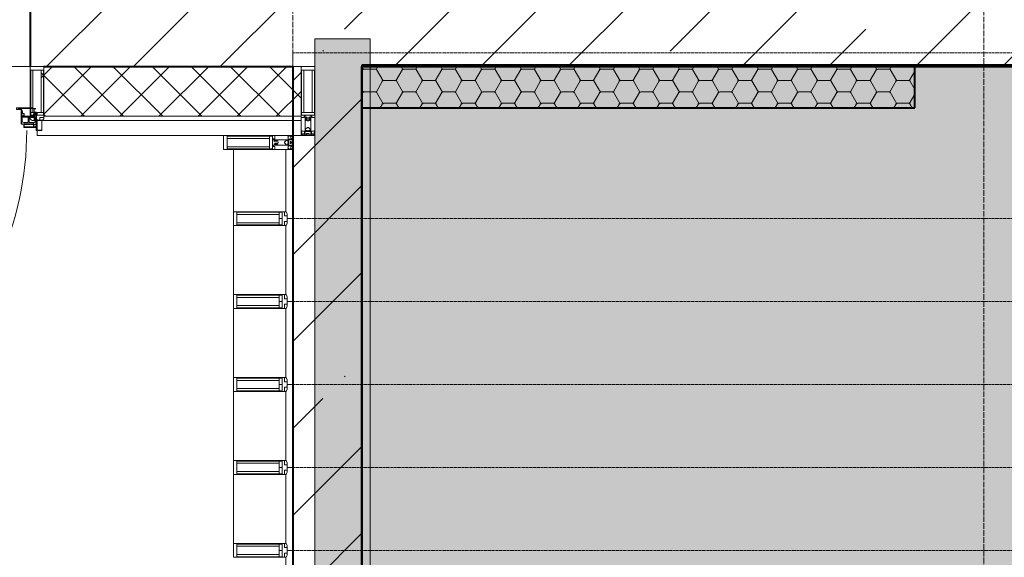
# Model space of a CAD drawing. Header units: millimetres. Extents: x -135639 to 224623, y -383017 to -59102.
# Tile 451 of 494: x 91625 to 95187, y -117496 to -115552. Entities that reach past the tile are written whole.
import ezdxf

# ---------------------------------------------------------------- set-up
doc = ezdxf.new("R2010")
doc.units = ezdxf.units.MM
for name, pattern in [('Линия сетки', [25, 20, -2.5, 0, -2.5]), ('Сверху', [3.96875, 2.38125, -1.5875]), ('Сверху_2_', [4.5, 3, -1.5])]:
    doc.linetypes.add(name, pattern=pattern)
for name, color, linetype, lineweight in [('A-000-M_MASS', 7, 'Continuous', 18), ('A-200-M_WALL', 7, 'Continuous', 18), ('A-200-M_WALL_EXT', 7, 'Continuous', 18), ('A-200-M_WALL_INT', 7, 'Continuous', 18), ('A-200-M_WALL_PAT', 7, 'Continuous', 40), ('A-214-M_CURT_WALL', 7, 'Continuous', 18), ('A-215-M_CURT_PANEL', 7, 'Continuous', 18), ('A-242-MB_STAIR', 7, 'Сверху_2_', 18), ('A-325-M_DOOR', 7, 'Continuous', 18), ('A-325-M_DOOR_OPENING', 7, 'Continuous', 18), ('Z-030-M_GRID', 7, 'Continuous', 9), ('Z-060-M_DETAIL', 7, 'Continuous', 18)]:
    doc.layers.add(name, color=color, linetype=linetype, lineweight=lineweight)
pattern_1 = [(45, (0, 0), (-314.309, 314.309), []), (45, (314.3, 0), (-314.309, 314.309), [555.625, -111.125, 3.353, -107.772])]

# ---------------------------------------------------------------- blocks, each defined once
blk = doc.blocks.new('135_SLK_GD_AR_rvt-1-B1_-7_650_')
at = {"layer": 'A-200-M_WALL_PAT', "lineweight": 9, "true_color": 0xaaaaaa}
h = blk.add_hatch(dxfattribs=at)
h.set_pattern_fill('FP_12', color=253, style=0, pattern_type=2)
h.set_pattern_definition([(0, (0, 0), (71.437, 41.244), [47.625, -95.25]), (120, (0, 0), (-71.437352, 41.245123), [47.625, -95.25]), (60, (0, 0), (0.000648, 82.489123), [0, -95.25, 47.625, 0])])
h.paths.add_polyline_path([(101000, 76950), (103000, 76950), (103000, 77100), (101000, 77100), (101000, 76994.1)])
at = {"layer": 'A-200-M_WALL_INT', "color": 253, "lineweight": 40, "true_color": 0xaaaaaa}
for p, q in [((103000, 77100), (101000, 77100)), ((101000, 77100), (101000, 76950)), ((103000, 76950), (103000, 77100)), ((101000, 76950), (103000, 76950))]:
    blk.add_line(p, q, dxfattribs=at)
at = {"layer": 'A-242-MB_STAIR', "color": 253, "linetype": 'Сверху', "true_color": 0xaaaaaa}
for p, q in [((100750, 77150), (123800, 77150)), ((100750, 73550), (100750, 77150)), ((100750, 76550), (123500, 76550)), ((100750, 76550), (123500, 76550)), ((100750, 76250), (123200, 76250)), ((100750, 76250), (123200, 76250)), ((100750, 75950), (122900, 75950)), ((100750, 75950), (122900, 75950)), ((100750, 75650), (122600, 75650)), ((100750, 75650), (122600, 75650)), ((100750, 75350), (122300, 75350)), ((100750, 75350), (122300, 75350))]:
    blk.add_line(p, q, dxfattribs=at)
blk = doc.blocks.new('231_ADSK_Дверь_Проем - ADSK_Дверь_Проем-1761792-B1_-7_650_')
at = {"layer": 'A-325-M_DOOR_OPENING', "color": 253, "true_color": 0xaaaaaa}
for p, q in [((-600, 150), (600, 150)), ((-600, -150), (600, -150))]:
    blk.add_line(p, q, dxfattribs=at)
blk = doc.blocks.new('Засыпка керамзитовым гравием - Засыпка керамзитовым гравием-4842929-B1_-7_650_')
at = {"layer": 'A-000-M_MASS', "lineweight": 9, "true_color": 0xaaaaaa}
h = blk.add_hatch(dxfattribs=at)
h.set_pattern_fill('FP_211', color=253, style=0, pattern_type=2)
h.set_pattern_definition([(0, (-14349.74, -59900.205), (200, 50), [3.353, -146.647, 3.353, -11.647, -800]), (0, (-14349.74, -59900.205), (200, 50), [-165, 3.353, -296.647, 3.353, -146.647, -350]), (0, (-14349.74, -59900.205), (200, 50), [-615, 3.353, -96.647, 3.353, -246.647]), (120, (-14273.54, -59875.205), (-143.30127, 148.20508), [3.353, -146.647, 3.353, -11.647, -800]), (120, (-14273.54, -59875.205), (-143.30127, 148.20508), [-165, 3.353, -296.647, 3.353, -146.647, -350]), (120, (-14273.54, -59875.205), (-143.30127, 148.20508), [-615, 3.353, -96.647, 3.353, -246.647]), (240, (-14249.74, -59773.205), (-56.69873, -198.20508), [3.353, -146.647, 3.353, -11.647, -800]), (240, (-14249.74, -59773.205), (-56.69873, -198.20508), [-165, 3.353, -296.647, 3.353, -146.647, -350]), (240, (-14249.74, -59773.205), (-56.69873, -198.20508), [-615, 3.353, -96.647, 3.353, -246.647])])
h.paths.add_polyline_path([(92535.3, 8459.7), (92535.3, 17204.1), (86650.3, 17204.1), (86650.3, 8799.8), (88850.3, 8799.8), (88850.3, 8459.7), (90877.9, 8459.7)])
at = {"layer": 'A-000-M_MASS', "color": 253, "lineweight": 40, "true_color": 0xaaaaaa}
for p, q in [((92535.3, 17204.1), (86650.3, 17204.1)), ((86650.3, 17204.1), (86650.3, 8799.8))]:
    blk.add_line(p, q, dxfattribs=at)
blk = doc.blocks.new('135_SLK_K1-2-3_KR_rvt-1-B1_-7_650_')
at = {"layer": 'A-200-M_WALL_PAT', "lineweight": 9, "true_color": 0xaaaaaa}
h = blk.add_hatch(dxfattribs=at)
h.set_pattern_fill('FP_20', color=253, style=0, pattern_type=2)
h.set_pattern_definition(pattern_1)
h.paths.add_polyline_path([(124057.9, 77100), (124850, 77100), (124850, 77400), (99800, 77400), (99800, 77100), (123587.1, 77100)])
h.paths.add_polyline_path([(98550, 77100), (98600, 77100), (98600, 77400), (97050, 77400), (97050, 77100), (97695.5, 77100)])
h = blk.add_hatch(dxfattribs=at)
h.set_pattern_fill('FP_20', color=253, style=0, pattern_type=2)
h.set_pattern_definition(pattern_1)
h.paths.add_polyline_path([(101000, 68700), (101000, 77100), (100750, 77100), (100750, 68700)])
at = {"layer": 'A-200-M_WALL_EXT', "color": 253, "lineweight": 40, "true_color": 0xaaaaaa}
for p, q in [((99800, 77400), (99800, 77100)), ((99850, 77100), (100750, 77100)), ((100750, 77100), (100750, 68700)), ((101000, 77100), (106885, 77100)), ((101000, 68700), (101000, 77100))]:
    blk.add_line(p, q, dxfattribs=at)
at = {"layer": 'A-000-M_MASS', "color": 253, "lineweight": 18, "true_color": 0xaaaaaa}
blk.add_blockref('Засыпка керамзитовым гравием - Засыпка керамзитовым гравием-4842929-B1_-7_650_', (14349.7, 59900.2), dxfattribs=at)
at = {"layer": 'A-325-M_DOOR', "color": 253, "lineweight": 18, "true_color": 0xaaaaaa, "rotation": 180}
blk.add_blockref('231_ADSK_Дверь_Проем - ADSK_Дверь_Проем-1761792-B1_-7_650_', (99200, 77250), dxfattribs=at)
blk = doc.blocks.new('A_PAN_DOR_Структурные - EXT_1_Single_Витраж_без СКУД 8_8-6565056-B1_-7_650_')
at = {"layer": 'Z-060-M_DETAIL', "lineweight": 5, "true_color": 0xfcfcfc}
h = blk.add_hatch(color=7, dxfattribs=at)
h.paths.add_polyline_path([(658.1, 1056.1), (658.8, 1064.2), (656.8, 1071.4), (657.1, 1075.3), (655.7, 1075.5), (655.3, 1071.6), (657.4, 1064.3), (656.9, 1058.4)])
h.paths.add_polyline_path([(665.9, 1074.5), (662.7, 1073.7), (664.4, 1069.9), (663.6, 1061), (658.1, 1056.1), (655.6, 1058.5), (652.2, 1050.2), (631, 1052.1), (632, 1063.8), (635.1, 1063.5), (635.6, 1068.3), (642.9, 1074.4), (642.2, 1075.7), (638.1, 1072.3), (636.4, 1074.3), (633, 1074.6), (633.3, 1077.5), (649.1, 1076.1), (657.1, 1075.3), (662.8, 1074.8)])
h.paths.add_polyline_path([(703.6, 1124.3), (694.6, 1125.1), (694.4, 1122.1), (645.4, 1126.6), (644.3, 1129.7), (643.6, 1121.7), (641.4, 1119.9), (635, 1120.5), (628.6, 1050.8), (663.5, 1047.6), (665.9, 1074.5), (691.8, 1072.2), (692, 1074.2), (699, 1073.5), (699.1, 1075.3), (692.2, 1076), (696.5, 1123.2), (703.4, 1122.5)])
h.paths.add_polyline_path([(702, 1139.5), (705.3, 1137.9), (703.6, 1124.3), (707, 1139.1)])
h.paths.add_polyline_path([(698.1, 1041.5), (699, 1073.5), (696.7, 1042.9), (692.6, 1042)])
h.paths.add_polyline_path([(707, 1139.1), (703.4, 1122.5), (699.1, 1075.3), (698.1, 1041.5)])
h.paths.add_polyline_path([(647.7, 1124.6), (668, 1122.7), (669.8, 1120.6), (666, 1078.3), (663.8, 1076.5), (635.4, 1079.1), (633.6, 1081.3), (636.8, 1116.5), (639, 1118.4), (645.1, 1117.8), (645.5, 1122.8)])
h.paths.add_polyline_path([(685.4, 1120.8), (688.3, 1120.5), (690.4, 1116), (693.5, 1112.2), (690.8, 1082.4), (687, 1079.2), (684.2, 1075.2), (681.3, 1075.5), (677.7, 1080.6), (671.3, 1081.2), (668.4, 1084.8), (671, 1113.9), (674.6, 1116.9), (681, 1116.3), (684, 1118.9)])
h.paths.add_polyline_path([(644.4, 1073.2), (644.2, 1071.7), (652.3, 1071), (648.8, 1072.8)])
h = blk.add_hatch(color=7, dxfattribs=at)
h.paths.add_polyline_path([(601.3, 0), (600.5, -13.7), (596.9, -14.7), (601.9, -15.2)])
h.paths.add_polyline_path([(564.4, 56.5), (564.8, 60.4), (568.1, 67.2), (568.8, 75.3), (567.2, 73.3), (566.7, 67.4), (563.3, 60.5), (563, 56.7)])
h.paths.add_polyline_path([(570.8, 54.2), (572.6, 52), (568.7, 9.8), (566.6, 7.9), (546.2, 9.8), (544.4, 12), (544.9, 16.9), (538.8, 17.5), (537, 19.7), (540.2, 54.9), (542.4, 56.7), (563, 54.9)])
h.paths.add_polyline_path([(573.2, 55.7), (564.4, 56.5), (563, 55.8), (556.4, 57.3), (540.6, 58.7), (540.8, 61.6), (544.2, 61.3), (546.3, 63), (549.7, 58.9), (550.6, 60), (544.5, 67.4), (544.9, 72.2), (541.8, 72.5), (542.9, 84.1), (564.1, 82.2), (563.9, 80.2), (566, 73.4), (570.1, 75.2), (573.4, 69.5), (572.6, 60.6), (570.2, 57.2)])
h.paths.add_polyline_path([(540.8, 85.8), (534.5, 16.1), (540.9, 15.5), (542.7, 13.3), (542, 5.4), (543.6, 8.2), (592.6, 3.8), (592.3, 0.8), (601.3, 0), (601.4, 1.8), (594.5, 2.4), (598.8, 49.6), (605.7, 49), (605.9, 50.8), (598.9, 51.4), (599.1, 53.4), (573.2, 55.7), (575.7, 82.6), (563, 83.8)])
h.paths.add_polyline_path([(605.3, 82.9), (609.2, 81.3), (605.9, 50.8), (610.8, 82.4)])
h.paths.add_polyline_path([(610.8, 82.4), (605.7, 49), (601.4, 1.8), (601.9, -15.2)])
h.paths.add_polyline_path([(552.4, 62.4), (552.2, 60.9), (556.7, 60.5), (560.4, 61.7)])
h.paths.add_polyline_path([(588.1, 52.1), (591, 51.8), (593.1, 47.3), (596.2, 43.5), (593.5, 13.7), (589.8, 10.5), (586.9, 6.5), (584, 6.8), (580.5, 11.9), (574.1, 12.5), (571.1, 16.1), (573.8, 45.2), (577.3, 48.2), (583.7, 47.6), (586.8, 50.2)])
at = {"layer": 'A-325-M_DOOR', "color": 253, "lineweight": 5, "true_color": 0xaaaaaa}
for p, q in [((-642, -18), (-624.5, -18)), ((-642, -55.5), (-642, -18)), ((-642, -19.5), (-624.5, -19.5)), ((-624.5, -19.5), (-623, -21)), ((-623, -21), (-623, -56.5)), ((-621.5, -21), (-621.5, -30)), ((-621.5, -30), (-621.5, -47.4)), ((-621.5, -30), (-577, -30)), ((-619.2, -34.3), (-621.5, -34.3)), ((-619.2, -31.9), (-619.2, -34.3)), ((-613.8, -31.9), (-619.2, -31.9)), ((-613.8, -40.5), (-613.8, -31.9)), ((-578.4, -32), (-612, -32)), ((-612, -32), (-612, -40.8)), ((-578.4, -40.8), (-578.4, -32)), ((-577, -30), (-577, -41)), ((621.5, -30), (577, -30)), ((577, -30), (577, -41)), ((578.4, -40.8), (578.4, -32)), ((578.4, -32), (612, -32)), ((612, -32), (612, -40.8)), ((613.8, -31.9), (619.2, -31.9)), ((613.8, -40.5), (613.8, -31.9)), ((619.2, -31.9), (619.2, -34.3)), ((619.2, -34.3), (621.5, -34.3)), ((621.5, -21), (621.5, -30)), ((621.5, -30), (621.5, -47.4)), ((624.5, -19.5), (623, -21)), ((623, -21), (623, -56.5)), ((642, -18), (624.5, -18)), ((642, -19.5), (624.5, -19.5)), ((642, -55.5), (642, -18)), ((-642, -56.5), (-620.5, -56.5)), ((-623.8, -57.8), (-627, -56.5)), ((-623.8, -57.8), (-622.5, -61)), ((-623, -47.4), (-620.5, -47.4)), ((-622.5, -76.5), (-622.5, -61)), ((-620.5, -40.5), (-620.5, -56.5)), ((-620.5, -40.5), (-613.8, -40.5)), ((-620.5, -56.5), (-620.5, -66.7)), ((-606.6, -66.7), (-620.5, -66.7)), ((-618.7, -49.5), (-614, -47)), ((-618.7, -66.7), (-618.7, -49.5)), ((-618.6, -69.4), (-616.8, -67.5)), ((-618.6, -70.9), (-618.6, -69.4)), ((-616.7, -71.8), (-618.6, -70.9)), ((-616.8, -67.5), (-606.6, -67.5)), ((-614, -47), (-610.5, -42.5)), ((-614, -47), (-596.6, -47)), ((-611.1, -68.1), (-613.6, -70.6)), ((-613.6, -70.6), (-613.6, -73.8)), ((-612, -40.8), (-578.4, -40.8)), ((-610.1, -70), (-611.7, -71.6)), ((-606.6, -68.1), (-611.1, -68.1)), ((-610.5, -42.5), (-579.7, -42.5)), ((-610.1, -70), (-580.2, -70)), ((-606.6, -66.7), (-596.6, -66.7)), ((-606.6, -68.1), (-606.6, -66.7)), ((-579.1, -68.1), (-606.6, -68.1)), ((-596.6, -66.7), (-596.6, -47)), ((-593, -47), (-576.7, -47)), ((-593, -66.6), (-593, -47)), ((-571.6, -66.6), (-593, -66.6)), ((-580.2, -70), (-578.5, -71.6)), ((-579.7, -42.5), (-576.7, -47)), ((-579.1, -66.6), (-579.1, -68.1)), ((-573.5, -67.5), (-579.1, -67.5)), ((-579.1, -68.1), (-576.6, -70.6)), ((-577, -41), (-567, -41)), ((-576.7, -47), (-571.6, -49.4)), ((-576.6, -70.6), (-576.6, -73.8)), ((-573.6, -71.8), (-571.6, -70.9)), ((-571.6, -69.4), (-573.5, -67.5)), ((-571.6, -49.4), (-571.6, -66.6)), ((-571.6, -70.9), (-571.6, -69.4)), ((-569.7, -42.5), (-567, -42.5)), ((-569.7, -90.2), (-569.7, -42.5)), ((-567, -41), (-567, -95)), ((577, -41), (567, -41)), ((567, -41), (567, -95)), ((569.7, -42.5), (567, -42.5)), ((569.7, -90.2), (569.7, -42.5)), ((576.7, -47), (571.6, -49.4)), ((571.6, -49.4), (571.6, -66.6)), ((571.6, -66.6), (593, -66.6)), ((571.6, -69.4), (573.5, -67.5)), ((571.6, -70.9), (571.6, -69.4)), ((573.6, -71.8), (571.6, -70.9)), ((573.5, -67.5), (579.1, -67.5)), ((579.1, -68.1), (576.6, -70.6)), ((576.6, -70.6), (576.6, -73.8)), ((579.7, -42.5), (576.7, -47)), ((593, -47), (576.7, -47)), ((612, -40.8), (578.4, -40.8)), ((580.2, -70), (578.5, -71.6)), ((579.1, -66.6), (579.1, -68.1)), ((579.1, -68.1), (606.6, -68.1)), ((610.5, -42.5), (579.7, -42.5)), ((610.1, -70), (580.2, -70)), ((593, -66.6), (593, -47)), ((614, -47), (596.6, -47)), ((596.6, -66.7), (596.6, -47)), ((606.6, -66.7), (596.6, -66.7)), ((606.6, -66.7), (620.5, -66.7)), ((606.6, -68.1), (606.6, -66.7)), ((616.8, -67.5), (606.6, -67.5)), ((606.6, -68.1), (611.1, -68.1)), ((610.1, -70), (611.7, -71.6)), ((614, -47), (610.5, -42.5)), ((611.1, -68.1), (613.6, -70.6)), ((613.6, -70.6), (613.6, -73.8)), ((620.5, -40.5), (613.8, -40.5)), ((618.7, -49.5), (614, -47)), ((616.7, -71.8), (618.6, -70.9)), ((618.6, -69.4), (616.8, -67.5)), ((618.6, -70.9), (618.6, -69.4)), ((618.7, -66.7), (618.7, -49.5)), ((620.5, -40.5), (620.5, -56.5)), ((623, -47.4), (620.5, -47.4)), ((620.5, -56.5), (620.5, -66.7)), ((642, -56.5), (620.5, -56.5)), ((623.8, -57.8), (622.5, -61)), ((622.5, -76.5), (622.5, -61)), ((623.8, -57.8), (627, -56.5)), ((-613.6, -76.5), (-622.5, -76.5)), ((-621.5, -85.5), (-621.5, -76.5)), ((-616, -79.3), (-619, -79.3)), ((-619, -85.5), (-619, -79.3)), ((-619, -95.5), (-619, -98)), ((-619, -98), (-616, -98)), ((-615.5, -73.8), (-616.7, -71.8)), ((-616, -85.5), (-616, -79.3)), ((-616, -95.5), (-616, -98)), ((-613.6, -73.8), (-615.5, -73.8)), ((-614, -79.2), (-611.7, -79.2)), ((-614, -98), (-614, -79.2)), ((-568.5, -98), (-614, -98)), ((-613.6, -73.8), (-613.6, -76.5)), ((-611.7, -79.2), (-611.7, -71.6)), ((-551, -100), (-610.1, -100)), ((-578.5, -71.6), (-578.5, -79.5)), ((-572.2, -79.5), (-578.5, -79.5)), ((-576.6, -73.8), (-574.7, -73.8)), ((-574.7, -73.8), (-573.6, -71.8)), ((-572.2, -79.5), (-572.2, -86)), ((-572.2, -86), (-571.4, -86.8)), ((-571.4, -86.8), (-571.4, -90.7)), ((-571.4, -90.7), (-570.2, -91.9)), ((-570.2, -91.9), (-568.5, -91.9)), ((-569.7, -90.2), (-567, -90.2)), ((-568.5, -91.9), (-568.5, -98)), ((-567, -95), (-567, -98)), ((-567, -95), (-551, -95)), ((-567, -98), (-557, -98)), ((-557, -98), (-557, -95)), ((-551, -95), (-551, -100)), ((567, -95), (551, -95)), ((551, -95), (551, -100)), ((551, -100), (610.1, -100)), ((557, -98), (557, -95)), ((567, -98), (557, -98)), ((569.7, -90.2), (567, -90.2)), ((567, -95), (567, -98)), ((568.5, -91.9), (568.5, -98)), ((570.2, -91.9), (568.5, -91.9)), ((568.5, -98), (614, -98)), ((571.4, -90.7), (570.2, -91.9)), ((572.2, -86), (571.4, -86.8)), ((571.4, -86.8), (571.4, -90.7)), ((572.2, -79.5), (572.2, -86)), ((572.2, -79.5), (578.5, -79.5)), ((574.7, -73.8), (573.6, -71.8)), ((576.6, -73.8), (574.7, -73.8)), ((578.5, -71.6), (578.5, -79.5)), ((611.7, -79.2), (611.7, -71.6)), ((614, -79.2), (611.7, -79.2)), ((613.6, -73.8), (613.6, -76.5)), ((613.6, -73.8), (615.5, -73.8)), ((613.6, -76.5), (622.5, -76.5)), ((614, -98), (614, -79.2)), ((615.5, -73.8), (616.7, -71.8)), ((616, -79.3), (619, -79.3)), ((616, -85.5), (616, -79.3)), ((616, -95.5), (616, -98)), ((619, -98), (616, -98)), ((619, -85.5), (619, -79.3)), ((619, -95.5), (619, -98)), ((621.5, -85.5), (621.5, -76.5))]:
    blk.add_line(p, q, dxfattribs=at)
at = {"layer": 'A-325-M_DOOR', "color": 254, "lineweight": 5, "true_color": 0xd4d4d4}
blk.add_arc((574, -18), 1161.8, 82.8498, 180, dxfattribs=at)
at = {"layer": 'A-325-M_DOOR', "color": 253, "lineweight": 5, "true_color": 0xaaaaaa}
for centre, start, end in [((-624.5, -21), 0, 90), ((624.5, -21), 90, 180)]:
    blk.add_arc(centre, 3, start, end, dxfattribs=at)
at = {"layer": 'Z-060-M_DETAIL', "color": 253, "lineweight": 5, "true_color": 0xaaaaaa}
for p, q in [((563.3, 1116), (550.9, 980.6)), ((615.1, 1111.3), (563.3, 1116)), ((710.7, 1113.7), (611, 18.2)), ((612.9, 1087.4), (615.1, 1111.3)), ((615.8, 1119.3), (615.1, 1111.3)), ((634.7, 1117.5), (615.8, 1119.3)), ((616.9, 17.6), (716.6, 1113.1)), ((635, 1120.5), (628.6, 1050.8)), ((631.1, 1077.7), (634.7, 1117.5)), ((633.6, 1081.3), (636.8, 1116.5)), ((641.4, 1119.9), (635, 1120.5)), ((636.8, 1116.5), (639, 1118.4)), ((639, 1118.4), (645.1, 1117.8)), ((643.6, 1121.7), (641.4, 1119.9)), ((644.3, 1129.7), (643.6, 1121.7)), ((645.6, 1129.6), (644.3, 1129.7)), ((645.1, 1117.8), (645.5, 1122.8)), ((645.4, 1126.6), (645.6, 1129.6)), ((694.4, 1122.1), (645.4, 1126.6)), ((645.5, 1122.8), (647.7, 1124.6)), ((647.7, 1124.6), (668, 1122.7)), ((669.8, 1120.6), (666, 1078.3)), ((668, 1122.7), (669.8, 1120.6)), ((668.4, 1084.8), (671, 1113.9)), ((671, 1113.9), (673.1, 1115.1)), ((673.1, 1115.1), (674.6, 1116.9)), ((674.6, 1116.9), (681, 1116.3)), ((681, 1116.3), (684, 1118.9)), ((684, 1118.9), (685.4, 1120.8)), ((685.4, 1120.8), (688.3, 1120.5)), ((688.3, 1120.5), (690.4, 1116)), ((690.4, 1116), (693.5, 1112.2)), ((693.5, 1112.2), (690.8, 1082.4)), ((692.2, 1076), (696.5, 1123.2)), ((694.6, 1125.1), (694.4, 1122.1)), ((703.6, 1124.3), (694.6, 1125.1)), ((696.5, 1123.2), (703.4, 1122.5)), ((698.1, 1041.5), (707, 1139.1)), ((703.4, 1122.5), (699.1, 1075.3)), ((701.3, 1132.3), (701.2, 1131)), ((701.2, 1131), (704.2, 1130.7)), ((704, 1106.2), (701.2, 1076.3)), ((704.8, 1131.9), (701.3, 1132.3)), ((702, 1139.5), (701.8, 1138.2)), ((701.8, 1138.2), (705.3, 1137.9)), ((707, 1139.1), (702, 1139.5)), ((704.2, 1130.7), (703.6, 1124.3)), ((715.9, 1105.1), (704, 1106.2)), ((707, 1139.1), (704.7, 1114.2)), ((704.7, 1114.2), (706.2, 1114.1)), ((705.3, 1137.9), (704.8, 1131.9)), ((706.2, 1114.1), (708.3, 1137.5)), ((706.2, 1114.1), (707.7, 1115.1)), ((718.9, 1138), (707, 1139.1)), ((707.7, 1115.1), (709.4, 1114.9)), ((712.4, 1132.7), (708.3, 1137.6)), ((708.3, 1137.5), (718.8, 1136.5)), ((709.4, 1114.9), (710.7, 1113.6)), ((712.4, 1132.7), (710.7, 1113.7)), ((718.4, 1132.1), (712.4, 1132.7)), ((713.2, 1075.2), (715.9, 1105.1)), ((722.9, 1104.5), (715.9, 1105.1)), ((716.6, 1113.1), (718.4, 1132.1)), ((717.3, 1133.5), (717.5, 1135.3)), ((718.3, 1132), (717.3, 1133.5)), ((717.5, 1135.3), (718.8, 1136.5)), ((718.8, 1136.5), (718.9, 1138)), ((774.4, 1068.1), (722.9, 1104.5)), ((563.8, 989.4), (572.4, 1084)), ((580, 1090.4), (612.9, 1087.4)), ((612.9, 1087.4), (612.2, 1079.4)), ((612.2, 1079.4), (631.1, 1077.7)), ((633, 1074.6), (633.3, 1077.5)), ((636.4, 1074.3), (633, 1074.6)), ((633.3, 1077.5), (649.1, 1076.1)), ((635.4, 1079.1), (633.6, 1081.3)), ((663.8, 1076.5), (635.4, 1079.1)), ((635.6, 1068.3), (642.9, 1074.4)), ((638.1, 1072.3), (636.4, 1074.3)), ((642.2, 1075.7), (638.1, 1072.3)), ((646.4, 1075.3), (642.2, 1075.7)), ((642.9, 1074.4), (646.3, 1074.1)), ((644.4, 1073.2), (644.2, 1071.7)), ((644.2, 1071.7), (652.3, 1071)), ((648.8, 1072.8), (644.4, 1073.2)), ((646.3, 1074.1), (646.4, 1075.3)), ((649.1, 1076.1), (648.8, 1072.8)), ((650.4, 1072.7), (650.7, 1075.9)), ((652.4, 1072.5), (650.4, 1072.7)), ((650.7, 1075.9), (655.7, 1075.5)), ((652.3, 1071), (652.4, 1072.5)), ((655.7, 1075.5), (655.3, 1071.6)), ((655.3, 1071.6), (657.4, 1064.3)), ((656.8, 1071.4), (657.1, 1075.3)), ((658.8, 1064.2), (656.8, 1071.4)), ((657.1, 1075.3), (662.8, 1074.8)), ((662.8, 1074.8), (662.7, 1073.7)), ((662.7, 1073.7), (664.4, 1069.9)), ((663.5, 1047.6), (665.9, 1074.5)), ((664.4, 1069.9), (663.6, 1061)), ((666, 1078.3), (663.8, 1076.5)), ((665.9, 1074.5), (664.5, 1058.6)), ((695.3, 1071.9), (665.9, 1074.5)), ((665.9, 1074.5), (691.8, 1072.2)), ((670.2, 1083.2), (668.4, 1084.8)), ((671.3, 1081.2), (670.2, 1083.2)), ((677.7, 1080.6), (671.3, 1081.2)), ((680.3, 1077.6), (677.7, 1080.6)), ((681.3, 1075.5), (680.3, 1077.6)), ((684.2, 1075.2), (681.3, 1075.5)), ((687, 1079.2), (684.2, 1075.2)), ((690.8, 1082.4), (687, 1079.2)), ((691.8, 1072.2), (692, 1074.2)), ((692, 1074.2), (699, 1073.5)), ((699.1, 1075.3), (692.2, 1076)), ((693.9, 1055.9), (695.3, 1071.9)), ((699, 1073.5), (696.9, 1050.3)), ((701.2, 1076.3), (713.2, 1075.2)), ((713.2, 1075.2), (714.2, 1075.2)), ((714.2, 1075.2), (763.6, 1040.3)), ((628.6, 1050.8), (540.8, 85.8)), ((664.5, 1058.6), (574.3, 68.2)), ((575.7, 82.6), (663.5, 1047.6)), ((582.3, 67.5), (672.5, 1057.9)), ((685.9, 1056.6), (595.8, 66.2)), ((603.7, 65.5), (693.9, 1055.9)), ((692.6, 1042), (605.3, 82.9)), ((610.8, 82.4), (698.1, 1041.5)), ((628.6, 1050.8), (663.5, 1047.6)), ((631, 1052.1), (632, 1063.8)), ((652.2, 1050.2), (631, 1052.1)), ((632, 1063.8), (635.1, 1063.5)), ((635.1, 1063.5), (635.6, 1068.3)), ((652.3, 1052.1), (652.2, 1050.2)), ((655.6, 1058.5), (652.3, 1052.1)), ((656.9, 1058.4), (655.6, 1058.5)), ((657.4, 1064.3), (656.9, 1058.4)), ((658.1, 1056.1), (658.8, 1064.2)), ((659.4, 1055.9), (658.1, 1056.1)), ((663.6, 1061), (659.4, 1055.9)), ((664.5, 1058.6), (693.9, 1055.9)), ((672.5, 1057.9), (664.5, 1058.6)), ((693.9, 1055.9), (685.9, 1056.6)), ((692.6, 1042), (693.9, 1055.9)), ((692.7, 1043.3), (692.6, 1042)), ((692.6, 1042), (698.1, 1041.5)), ((696.7, 1042.9), (692.7, 1043.3)), ((693.4, 1050.6), (693.3, 1049.2)), ((693.3, 1049.2), (697.2, 1048.9)), ((696.9, 1050.3), (693.4, 1050.6)), ((697.2, 1048.9), (696.7, 1042.9)), ((550.9, 980.6), (561.8, 967.5)), ((561.8, 967.5), (591.7, 964.8)), ((593, 979.7), (570.1, 981.8)), ((591.7, 964.8), (593, 979.7)), ((540.8, 85.8), (534.5, 16.1)), ((575.7, 82.6), (540.8, 85.8)), ((541.8, 72.5), (542.9, 84.1)), ((544.9, 72.2), (541.8, 72.5)), ((542.9, 84.1), (564.1, 82.2)), ((544.5, 67.4), (544.9, 72.2)), ((564.1, 82.2), (563.9, 80.2)), ((563.9, 80.2), (566, 73.4)), ((566, 73.4), (567.2, 73.3)), ((567.2, 73.3), (566.7, 67.4)), ((568.1, 67.2), (568.8, 75.3)), ((568.8, 75.3), (570.1, 75.2)), ((570.1, 75.2), (573.4, 69.5)), ((573.2, 55.7), (575.7, 82.6)), ((601.9, -15.2), (610.8, 82.4)), ((603.7, 65.5), (605.2, 81.6)), ((604.7, 75.7), (604.5, 74.3)), ((604.5, 74.3), (608, 74)), ((608.6, 75.3), (604.7, 75.7)), ((605.3, 82.9), (605.2, 81.6)), ((605.2, 81.6), (609.2, 81.3)), ((610.8, 82.4), (605.3, 82.9)), ((608, 74), (605.9, 50.8)), ((609.2, 81.3), (608.6, 75.3)), ((537, 19.7), (540.2, 54.9)), ((540.2, 54.9), (542.4, 56.7)), ((540.6, 58.7), (540.8, 61.6)), ((556.4, 57.3), (540.6, 58.7)), ((540.8, 61.6), (544.2, 61.3)), ((542.4, 56.7), (570.8, 54.2)), ((544.2, 61.3), (546.3, 63)), ((550.6, 60), (544.5, 67.4)), ((546.3, 63), (549.7, 58.9)), ((549.7, 58.9), (553.9, 58.5)), ((554, 59.7), (550.6, 60)), ((552.4, 62.4), (552.2, 60.9)), ((552.2, 60.9), (556.7, 60.5)), ((560.4, 61.7), (552.4, 62.4)), ((553.9, 58.5), (554, 59.7)), ((556.7, 60.5), (556.4, 57.3)), ((558, 57.1), (558.3, 60.4)), ((562.9, 56.7), (558, 57.1)), ((558.3, 60.4), (560.3, 60.2)), ((560.3, 60.2), (560.4, 61.7)), ((563.3, 60.5), (562.9, 56.7)), ((566.7, 67.4), (563.3, 60.5)), ((564.4, 56.5), (564.8, 60.4)), ((570.1, 56), (564.4, 56.5)), ((564.8, 60.4), (568.1, 67.2)), ((572.6, 52), (568.7, 9.8)), ((570.2, 57.2), (570.1, 56)), ((572.6, 60.6), (570.2, 57.2)), ((570.8, 54.2), (572.6, 52)), ((571.1, 16.1), (573.8, 45.2)), ((573.4, 69.5), (572.6, 60.6)), ((574.3, 68.2), (573.2, 55.7)), ((573.2, 55.7), (602.6, 53.1)), ((599.1, 53.4), (573.2, 55.7)), ((573.8, 45.2), (575.8, 46.4)), ((574.3, 68.2), (582.3, 67.5)), ((603.7, 65.5), (574.3, 68.2)), ((575.8, 46.4), (577.3, 48.2)), ((577.3, 48.2), (583.7, 47.6)), ((583.7, 47.6), (586.8, 50.2)), ((586.8, 50.2), (588.1, 52.1)), ((588.1, 52.1), (591, 51.8)), ((591, 51.8), (593.1, 47.3)), ((593.1, 47.3), (596.2, 43.5)), ((596.2, 43.5), (593.5, 13.7)), ((594.5, 2.4), (598.8, 49.6)), ((595.8, 66.2), (603.7, 65.5)), ((598.8, 49.6), (605.7, 49)), ((598.9, 51.4), (599.1, 53.4)), ((605.9, 50.8), (598.9, 51.4)), ((605.7, 49), (601.4, 1.8)), ((602.6, 53.1), (603.7, 65.5)), ((534.5, 16.1), (540.9, 15.5)), ((538.8, 17.5), (537, 19.7)), ((544.9, 16.9), (538.8, 17.5)), ((540.9, 15.5), (542.7, 13.3)), ((542.7, 13.3), (542, 5.4)), ((542, 5.4), (543.3, 5.2)), ((543.3, 5.2), (543.6, 8.2)), ((543.6, 8.2), (592.6, 3.8)), ((544.4, 12), (544.9, 16.9)), ((546.2, 9.8), (544.4, 12)), ((566.6, 7.9), (546.2, 9.8)), ((568.7, 9.8), (566.6, 7.9)), ((572.9, 14.5), (571.1, 16.1)), ((574.1, 12.5), (572.9, 14.5)), ((580.5, 11.9), (574.1, 12.5)), ((583, 8.9), (580.5, 11.9)), ((584, 6.8), (583, 8.9)), ((586.9, 6.5), (584, 6.8)), ((589.8, 10.5), (586.9, 6.5)), ((593.5, 13.7), (589.8, 10.5)), ((592.6, 3.8), (592.3, 0.8)), ((592.3, 0.8), (601.3, 0)), ((601.4, 1.8), (594.5, 2.4)), ((605, 18.7), (602.7, -6.2)), ((604.4, -4.8), (606.5, 18.6)), ((606.5, 18.6), (605, 18.7)), ((606.5, 18.6), (607.7, 17.3)), ((607.7, 17.3), (609.5, 17.2)), ((611, 18.2), (609.2, -0.8)), ((609.5, 17.2), (611, 18.2)), ((615.2, -1.4), (616.9, 17.6)), ((597, -13.4), (596.9, -14.7)), ((596.9, -14.7), (601.9, -15.2)), ((600.5, -13.7), (597, -13.4)), ((597.7, -6.1), (597.6, -7.4)), ((597.6, -7.4), (601.1, -7.7)), ((600.7, -6.4), (597.7, -6.1)), ((601.1, -7.7), (600.5, -13.7)), ((601.3, 0), (600.7, -6.4)), ((602.7, -6.2), (614.7, -7.3)), ((609.2, -0.8), (604.3, -4.9)), ((614.8, -5.8), (604.4, -4.8)), ((609.2, -0.8), (615.2, -1.4)), ((613.9, -2.5), (613.8, -4.3)), ((613.8, -4.3), (614.8, -5.8)), ((615.2, -1.3), (613.9, -2.5)), ((614.7, -7.3), (614.8, -5.8))]:
    blk.add_line(p, q, dxfattribs=at)
for centre, start, end in [((579.4, 1083.4), 84.8, 174.8), ((570.8, 988.8), 174.8, 264.8)]:
    blk.add_arc(centre, 7, start, end, dxfattribs=at)
for points in [[(756.2, 1069.6), (754.7, 1068.3), (752.5, 1064.9), (752, 1058), (754.5, 1050.4), (759.2, 1043.7), (765.2, 1039), (771.4, 1036.4), (777.3, 1036.3), (780.5, 1037.7), (781.8, 1038.8)], [(781.8, 1038.8), (783.3, 1040.1), (785.5, 1043.5), (786, 1050.5), (783.6, 1058.1), (778.8, 1064.7), (772.8, 1069.5), (766.6, 1072), (760.7, 1072.1), (757.5, 1070.7), (756.2, 1069.6)]]:
    blk.add_open_spline(points, degree=3, knots=[0, 0, 0, 0, 0.133333, 0.266667, 0.4, 0.533333, 0.65, 0.766667, 0.883333, 1, 1, 1, 1], dxfattribs=at)
blk = doc.blocks.new('Rectangular Mullion - 50Wx250H-3927046-B1_-7_650_')
at = {"layer": 'Z-060-M_DETAIL', "color": 253, "lineweight": 5, "true_color": 0xaaaaaa}
for p, q in [((0, 250), (-25, 250)), ((-25, 250), (-25, 237.3)), ((-25, 65.2), (-25, 250)), ((-25, 250), (0, 250)), ((25, 250), (0, 250)), ((25, 250), (0, 250)), ((25, 237.3), (25, 250)), ((25, 65.2), (25, 250)), ((-23, 237.3), (0, 237.3)), ((-23, 237.3), (0, 237.3)), ((-23, 237.3), (-23, 73.6)), ((0, 237.3), (-14.9, 237.3)), ((-14.9, 237.3), (-14.9, 84)), ((-14.9, 84), (-14.9, 237.3)), ((14.9, 237.3), (0, 237.3)), ((0, 237.3), (23, 237.3)), ((23, 237.3), (0, 237.3)), ((14.9, 84), (14.9, 237.3)), ((14.9, 84), (14.9, 237.3)), ((23, 237.3), (23, 73.6)), ((-25, 73.6), (-25, 65.2)), ((0, 84), (-23, 84)), ((-23, 84), (-23, 73.6)), ((0, 84), (-23, 84)), ((-23, 73.6), (0, 73.6)), ((0, 73.6), (-23, 73.6)), ((-0.5, 73.6), (-23, 73.6)), ((-14.9, 84), (0, 84)), ((0, 84), (14.9, 84)), ((23, 84), (0, 84)), ((0, 84), (0, 73.6)), ((0, 84), (23, 84)), ((0, 73.6), (0, 84)), ((0, 73.6), (23, 73.6)), ((23, 73.6), (0, 73.6)), ((0.5, 73.6), (23, 73.6)), ((23, 73.6), (23, 84)), ((25, 65.2), (25, 73.6)), ((-25, 65.2), (-25, 60.2)), ((-10, 65.2), (-25, 65.2)), ((-25, 65.2), (-25, 60.2)), ((-25, 65.2), (-10, 65.2)), ((-10, 65.2), (-25, 65.2)), ((-10, 55), (-14, 55)), ((-14, 55), (-10, 55)), ((-10, 55), (-10, 65.2)), ((-10, 65.2), (-10, 55)), ((-10, 55), (-10, 65.2)), ((-10, 55), (0, 55)), ((0, 55), (-10, 55)), ((0, 55), (10, 55)), ((0, 55), (10, 55)), ((10, 65.2), (10, 55)), ((25, 65.2), (10, 65.2)), ((10, 55), (10, 65.2)), ((10, 65.2), (25, 65.2)), ((10, 65.2), (25, 65.2)), ((10, 55), (10, 65.2)), ((10, 55), (14, 55)), ((10, 55), (14, 55)), ((25, 65.2), (25, 60.2)), ((25, 60.2), (25, 65.2))]:
    blk.add_line(p, q, dxfattribs=at)
for centre, start, end in [((-14, 69.1), 218.9723, 270), ((-14, 69.1), 218.9723, 270), ((-14, 69.1), 218.9723, 270), ((14, 69.1), 270, 321.0277), ((14, 69.1), 270, 321.0277), ((14, 69.1), 270, 321.0277)]:
    blk.add_arc(centre, 14.1, start, end, dxfattribs=at)
blk = doc.blocks.new('Rectangular Mullion - R_InvisibleFrame_50Wx250H-6389630-B1_-7_650_')
at = {"layer": 'A-214-M_CURT_WALL', "color": 253, "lineweight": 5, "true_color": 0xaaaaaa}
for p, q in [((-25, 73.6), (-25, 237.3)), ((25, 237.3), (25, 73.6))]:
    blk.add_line(p, q, dxfattribs=at)
blk = doc.blocks.new('Rectangular Mullion - 50Wx250H-2623690-B1_-7_650_')
at = {"layer": 'Z-060-M_DETAIL', "color": 253, "lineweight": 5, "true_color": 0xaaaaaa}
for p, q in [((-25, 65.2), (-25, 250)), ((-25, 250), (0, 250)), ((25, 250), (0, 250)), ((25, 65.2), (25, 250)), ((-23, 237.3), (0, 237.3)), ((-23, 237.3), (-23, 73.6)), ((-14.9, 84), (-14.9, 237.3)), ((23, 237.3), (0, 237.3)), ((14.9, 84), (14.9, 237.3)), ((23, 237.3), (23, 73.6)), ((0, 84), (-23, 84)), ((-0.5, 73.6), (-23, 73.6)), ((-14, 71.3), (-14, 65.2)), ((-10, 71.3), (-14, 71.3)), ((-10, 53), (-10, 71.3)), ((0, 84), (23, 84)), ((0.5, 73.6), (23, 73.6)), ((10, 71.3), (14, 71.3)), ((10, 53), (10, 71.3)), ((14, 71.3), (14, 65.2)), ((-14, 65.2), (-25, 65.2)), ((-8.7, 53), (-10, 53)), ((-10, 53), (-10, 17)), ((-8.7, 53), (-7, 54.7)), ((-7, 65.2), (-5.9, 67.3)), ((-7, 65.2), (-7, 54.7)), ((-4.1, 67.3), (-5.9, 67.3)), ((-4.1, 67.3), (-2.9, 65.1)), ((-2.9, 65.1), (-2.9, 54.6)), ((-1.3, 53), (-2.9, 54.6)), ((0, 53), (-1.3, 53)), ((0, 53), (1.3, 53)), ((1.3, 53), (2.9, 54.6)), ((4.1, 67.3), (2.9, 65.1)), ((2.9, 65.1), (2.9, 54.6)), ((4.1, 67.3), (5.9, 67.3)), ((7, 65.2), (5.9, 67.3)), ((7, 65.2), (7, 54.7)), ((8.7, 53), (7, 54.7)), ((8.7, 53), (10, 53)), ((10, 53), (10, 17)), ((14, 65.2), (25, 65.2)), ((-23.8, 14.6), (-25, 14.2)), ((-25, 0), (-25, 14.2)), ((-22.3, 17), (-23.8, 17)), ((-23.8, 17), (-23.8, 14.6)), ((-22.5, 10.6), (-23.8, 14.6)), ((-22.5, 10.6), (-23.7, 9.9)), ((-23.7, 1.3), (-23.7, 9.9)), ((-23.7, 1.3), (-11.8, 1.3)), ((-23.2, 10.2), (-22.5, 8)), ((-22.5, 8), (-22.5, 4.5)), ((-21.3, 4.5), (-22.5, 4.5)), ((-22.3, 17), (-22.3, 16)), ((-22.3, 16), (-21.3, 16)), ((-19, 17.6), (-21.3, 16)), ((-21.3, 4.5), (-21.3, 6.5)), ((-21.3, 6.5), (-14.2, 6.5)), ((-18.4, 16.6), (-19, 17.6)), ((-7.4, 16.6), (-18.4, 16.6)), ((-14.2, 6.5), (-14.2, 4.5)), ((-13.2, 4.5), (-14.2, 4.5)), ((-13.2, 4.5), (-12.2, 7.2)), ((-12.7, 7.6), (-11.3, 11.4)), ((-12.7, 7.6), (-11.8, 6.9)), ((-12.2, 9), (-12.2, 14.8)), ((-12.2, 14.8), (0, 14.8)), ((-11.8, 1.3), (-11.8, 6.9)), ((-10.5, 11.2), (-11.3, 11.4)), ((-10.5, 1.5), (-10.5, 11.2)), ((-4.8, 1.5), (-10.5, 1.5)), ((-10, 17), (-7.5, 17)), ((-8.5, 23), (-1.5, 30)), ((-8.5, 18.5), (-8.5, 23)), ((-7.5, 18.5), (-8.5, 18.5)), ((-7.5, 17), (-7.5, 18.5)), ((-7.4, 18), (-7.4, 16.6)), ((-2.6, 18), (-7.4, 18)), ((0, 8), (-4.8, 8)), ((-4.8, 1.5), (-4.8, 8)), ((-2.6, 18), (-2.6, 16.8)), ((-2.6, 16.8), (0, 16.8)), ((-1.5, 30), (0, 30)), ((1.5, 30), (0, 30)), ((2.6, 16.8), (0, 16.8)), ((0, 14.8), (0, 16.8)), ((0, 14.8), (0, 16.8)), ((12.2, 14.8), (0, 14.8)), ((0, 0), (0, 8)), ((0, 8), (4.8, 8)), ((0, 0), (0, 8)), ((8.5, 23), (1.5, 30)), ((2.6, 18), (2.6, 16.8)), ((2.6, 18), (7.4, 18)), ((4.8, 1.5), (4.8, 8)), ((4.8, 1.5), (10.5, 1.5)), ((7.4, 18), (7.4, 16.6)), ((7.4, 16.6), (18.4, 16.6)), ((7.5, 18.5), (8.5, 18.5)), ((7.5, 17), (7.5, 18.5)), ((10, 17), (7.5, 17)), ((8.5, 18.5), (8.5, 23)), ((10.5, 11.2), (11.3, 11.4)), ((10.5, 1.5), (10.5, 11.2)), ((12.7, 7.6), (11.3, 11.4)), ((12.7, 7.6), (11.8, 6.9)), ((11.8, 1.3), (11.8, 6.9)), ((23.7, 1.3), (11.8, 1.3)), ((12.2, 9), (12.2, 14.8)), ((13.2, 4.5), (12.2, 7.2)), ((13.2, 4.5), (14.2, 4.5)), ((21.3, 6.5), (14.2, 6.5)), ((14.2, 6.5), (14.2, 4.5)), ((18.4, 16.6), (19, 17.6)), ((19, 17.6), (21.3, 16)), ((22.3, 16), (21.3, 16)), ((21.3, 4.5), (21.3, 6.5)), ((21.3, 4.5), (22.5, 4.5)), ((22.3, 17), (22.3, 16)), ((22.3, 17), (23.8, 17)), ((22.5, 10.6), (23.8, 14.6)), ((22.5, 10.6), (23.7, 9.9)), ((23.2, 10.2), (22.5, 8)), ((22.5, 8), (22.5, 4.5)), ((23.7, 1.3), (23.7, 9.9)), ((23.8, 17), (23.8, 14.6)), ((23.8, 14.6), (25, 14.2)), ((25, 0), (25, 14.2)), ((-25, 0), (0, 0)), ((25, 0), (0, 0))]:
    blk.add_line(p, q, dxfattribs=at)
for centre, start, end in [((-0.5, 73.1), 360, 90), ((0.5, 73.1), 90, 180)]:
    blk.add_arc(centre, 0.5, start, end, dxfattribs=at)
blk = doc.blocks.new('Rectangular Mullion - R_StandardFrame_50Wx250H-5953391-B1_-7_650_')
at = {"layer": 'A-214-M_CURT_WALL', "color": 253, "lineweight": 5, "true_color": 0xaaaaaa}
for p, q in [((0, 250), (-50, 250)), ((-50, 250), (-50, 0)), ((0, 0), (0, 250)), ((-50, 0), (0, 0))]:
    blk.add_line(p, q, dxfattribs=at)
blk = doc.blocks.new('System Panel - A_PAN_Стемалит_25 mm-6404359-B1_-7_650_')
at = {"layer": 'A-215-M_CURT_PANEL', "color": 253, "lineweight": 5, "true_color": 0xaaaaaa}
for p, q in [((150, 0), (-150, 0)), ((-150, 0), (-150, -20)), ((150, -20), (150, 0)), ((-125, -25), (125, -25))]:
    blk.add_line(p, q, dxfattribs=at)
blk = doc.blocks.new('Rectangular Mullion - R_InvisibleFrame_50Wx250H ДЛЯ 25 ММ-6446395-B1_-7_650_')
at = {"layer": 'A-214-M_CURT_WALL', "color": 253, "lineweight": 5, "true_color": 0xaaaaaa}
blk.add_line((100535, 76275), (100535, 76525), dxfattribs=at)
blk = doc.blocks.new('System Panel - A_PAN_Стемалит_25 mm-6437754-B1_-7_650_')
at = {"layer": 'A-215-M_CURT_PANEL', "color": 253, "lineweight": 5, "true_color": 0xaaaaaa}
for p, q in [((125, 0), (-125, 0)), ((-125, 0), (-125, -25)), ((125, -20), (125, 0)), ((-125, -25), (100, -25))]:
    blk.add_line(p, q, dxfattribs=at)
blk = doc.blocks.new('Rectangular Mullion - R_InvisibleFrame_50Wx250H ДЛЯ 25 ММ-6446396-B1_-7_650_')
at = {"layer": 'A-214-M_CURT_WALL', "color": 253, "lineweight": 5, "true_color": 0xaaaaaa}
blk.add_line((100535, 76575), (100535, 76800), dxfattribs=at)
blk = doc.blocks.new('Rectangular Mullion - R_StandardFrame_50Wx250H-6404306-B1_-7_650_')
at = {"layer": 'A-214-M_CURT_WALL', "color": 253, "lineweight": 5, "true_color": 0xaaaaaa}
for p, q in [((0, 250), (-50, 250)), ((-50, 250), (-50, 0)), ((0, 0), (0, 250)), ((-50, 0), (0, 0))]:
    blk.add_line(p, q, dxfattribs=at)
blk = doc.blocks.new('Rectangular Mullion - R_InvisibleFrame_50Wx250H ДЛЯ 25 ММ-6446397-B1_-7_650_')
at = {"layer": 'A-214-M_CURT_WALL', "color": 253, "lineweight": 5, "true_color": 0xaaaaaa}
for p, q in [((-50, 202.3), (-50, 38.6)), ((0, 38.6), (0, 202.3))]:
    blk.add_line(p, q, dxfattribs=at)
blk = doc.blocks.new('System Panel - A_PAN_Стемалит_25 mm-6404367-B1_-7_650_')
at = {"layer": 'A-215-M_CURT_PANEL', "color": 253, "lineweight": 5, "true_color": 0xaaaaaa}
for p, q in [((150, 0), (-150, 0)), ((-150, 0), (-150, -20)), ((150, -20), (150, 0)), ((-125, -25), (125, -25))]:
    blk.add_line(p, q, dxfattribs=at)
blk = doc.blocks.new('Rectangular Mullion - R_InvisibleFrame_50Wx250H ДЛЯ 25 ММ-6446399-B1_-7_650_')
at = {"layer": 'A-214-M_CURT_WALL', "color": 253, "lineweight": 5, "true_color": 0xaaaaaa}
for p, q in [((-50, 202.3), (-50, 38.6)), ((0, 38.6), (0, 202.3))]:
    blk.add_line(p, q, dxfattribs=at)
blk = doc.blocks.new('System Panel - A_PAN_Стемалит_25 mm-6404371-B1_-7_650_')
at = {"layer": 'A-215-M_CURT_PANEL', "color": 253, "lineweight": 5, "true_color": 0xaaaaaa}
for p, q in [((150, 0), (-150, 0)), ((-150, 0), (-150, -20)), ((150, -20), (150, 0)), ((-125, -25), (125, -25))]:
    blk.add_line(p, q, dxfattribs=at)
blk = doc.blocks.new('Rectangular Mullion - R_InvisibleFrame_50Wx250H ДЛЯ 25 ММ-6446402-B1_-7_650_')
at = {"layer": 'A-214-M_CURT_WALL', "color": 253, "lineweight": 5, "true_color": 0xaaaaaa}
for p, q in [((-50, 202.3), (-50, 38.6)), ((0, 38.6), (0, 202.3))]:
    blk.add_line(p, q, dxfattribs=at)
blk = doc.blocks.new('135_SLK_K3_AR_FCD_rvt-1-B1_-7_650_')
at = {"layer": 'A-200-M_WALL_PAT', "lineweight": 18, "true_color": 0xcbcbcb}
blk.add_hatch(color=9, dxfattribs=at).paths.add_polyline_path([(101030, 67920.9), (101030, 77200), (100830, 77200), (100830, 68048.6), (100922.9, 67989.3)])
at = {"layer": 'A-200-M_WALL_PAT', "lineweight": 5, "true_color": 0xaaaaaa}
h = blk.add_hatch(dxfattribs=at)
h.set_pattern_fill('FP_251', color=253, style=0, pattern_type=2)
h.set_pattern_definition([(45, (0, 0), (-70.71068, 70.71068), []), (135, (0, 0), (-70.71068, -70.71068), [])])
h.paths.add_polyline_path([(100780, 76920), (100780, 77100), (99850, 77100), (99850, 77087.3), (99839.9, 77087.3), (99839.9, 76933.9), (99848, 76933.9), (99848, 76923.5), (99850, 76923.5), (99850, 76920), (100520, 76920)])
at = {"layer": 'A-200-M_WALL', "color": 253, "lineweight": 9, "true_color": 0xaaaaaa}
for p, q in [((100830, 77200), (100830, 68150)), ((101030, 77200), (100830, 77200)), ((101030, 68150), (101030, 77200)), ((100780, 77100), (99850, 77100)), ((100780, 76850), (100780, 77100)), ((99825, 76905), (99825, 76850)), ((99839, 76905), (100780, 76905)), ((99850, 76920), (100780, 76920)), ((99825, 76850), (100780, 76850))]:
    blk.add_line(p, q, dxfattribs=at)
at = {"layer": 'A-214-M_CURT_WALL', "color": 253, "lineweight": 5, "true_color": 0xaaaaaa, "extrusion": (0, 0, -1)}
for name, p in [('Rectangular Mullion - 50Wx250H-3927046-B1_-7_650_', (-99825, 76850)), ('Rectangular Mullion - R_InvisibleFrame_50Wx250H-6389630-B1_-7_650_', (-99825, 76850)), ('Rectangular Mullion - 50Wx250H-2623690-B1_-7_650_', (-100805, 76850))]:
    blk.add_blockref(name, p, dxfattribs=at)
at = {"layer": 'A-214-M_CURT_WALL', "color": 253, "lineweight": 5, "true_color": 0xaaaaaa}
for name, p in [('Rectangular Mullion - R_StandardFrame_50Wx250H-5953391-B1_-7_650_', (100830, 76850)), ('Rectangular Mullion - R_InvisibleFrame_50Wx250H ДЛЯ 25 ММ-6446396-B1_-7_650_', (0, 0)), ('Rectangular Mullion - R_InvisibleFrame_50Wx250H ДЛЯ 25 ММ-6446395-B1_-7_650_', (0, 0)), ('Rectangular Mullion - R_InvisibleFrame_50Wx250H ДЛЯ 25 ММ-6446395-B1_-7_650_', (0, -300)), ('Rectangular Mullion - R_InvisibleFrame_50Wx250H ДЛЯ 25 ММ-6446395-B1_-7_650_', (0, -600)), ('Rectangular Mullion - R_InvisibleFrame_50Wx250H ДЛЯ 25 ММ-6446395-B1_-7_650_', (0, -900))]:
    blk.add_blockref(name, p, dxfattribs=at)
at = {"layer": 'A-214-M_CURT_WALL', "color": 253, "lineweight": 5, "true_color": 0xaaaaaa, "extrusion": (0, 0, -1), "rotation": 270.0000000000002}
for name, p in [('Rectangular Mullion - 50Wx250H-2623690-B1_-7_650_', (-100750, 76825)), ('Rectangular Mullion - 50Wx250H-3927046-B1_-7_650_', (-100785, 76550)), ('Rectangular Mullion - 50Wx250H-3927046-B1_-7_650_', (-100785, 76250)), ('Rectangular Mullion - 50Wx250H-3927046-B1_-7_650_', (-100785, 75950)), ('Rectangular Mullion - 50Wx250H-3927046-B1_-7_650_', (-100785, 75650)), ('Rectangular Mullion - 50Wx250H-3927046-B1_-7_650_', (-100785, 75350))]:
    blk.add_blockref(name, p, dxfattribs=at)
at = {"layer": 'A-214-M_CURT_WALL', "color": 253, "lineweight": 5, "true_color": 0xaaaaaa, "rotation": 89.99999999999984}
for name, p in [('Rectangular Mullion - R_StandardFrame_50Wx250H-6404306-B1_-7_650_', (100750, 76850)), ('Rectangular Mullion - R_InvisibleFrame_50Wx250H ДЛЯ 25 ММ-6446397-B1_-7_650_', (100750, 76575)), ('Rectangular Mullion - R_InvisibleFrame_50Wx250H ДЛЯ 25 ММ-6446399-B1_-7_650_', (100750, 76275)), ('Rectangular Mullion - R_InvisibleFrame_50Wx250H ДЛЯ 25 ММ-6446399-B1_-7_650_', (100750, 75975)), ('Rectangular Mullion - R_InvisibleFrame_50Wx250H ДЛЯ 25 ММ-6446399-B1_-7_650_', (100750, 75675)), ('Rectangular Mullion - R_InvisibleFrame_50Wx250H ДЛЯ 25 ММ-6446402-B1_-7_650_', (100750, 75375))]:
    blk.add_blockref(name, p, dxfattribs=at)
at = {"layer": 'A-215-M_CURT_PANEL', "color": 253, "lineweight": 5, "true_color": 0xaaaaaa}
for name, p, rotation in [('A_PAN_DOR_Структурные - EXT_1_Single_Витраж_без СКУД 8_8-6565056-B1_-7_650_', (99200, 76850), 180), ('System Panel - A_PAN_Стемалит_25 mm-6437754-B1_-7_650_', (100750, 76675), 269.9999999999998), ('System Panel - A_PAN_Стемалит_25 mm-6404359-B1_-7_650_', (100750, 76400), 269.9999999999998), ('System Panel - A_PAN_Стемалит_25 mm-6404367-B1_-7_650_', (100750, 76100), 269.9999999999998), ('System Panel - A_PAN_Стемалит_25 mm-6404367-B1_-7_650_', (100750, 75800), 269.9999999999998), ('System Panel - A_PAN_Стемалит_25 mm-6404367-B1_-7_650_', (100750, 75500), 269.9999999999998), ('System Panel - A_PAN_Стемалит_25 mm-6404371-B1_-7_650_', (100750, 75200), 269.9999999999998)]:
    blk.add_blockref(name, p, dxfattribs=dict(at, rotation=rotation))
blk = doc.blocks.new('-1 эт')
at = {"layer": 'Z-030-M_GRID', "color": 253, "linetype": 'Линия сетки', "true_color": 0xaaaaaa}
for p, q in [((100750, -19695), (100750, 133719.9)), ((103250, -19701.1), (103250, 133719.9))]:
    blk.add_line(p, q, dxfattribs=at)
at = {"lineweight": 5}
for name in ['135_SLK_GD_AR_rvt-1-B1_-7_650_', '135_SLK_K1-2-3_KR_rvt-1-B1_-7_650_', '135_SLK_K3_AR_FCD_rvt-1-B1_-7_650_']:
    blk.add_blockref(name, (0, 0), dxfattribs=at)

msp = doc.modelspace()

# ---------------------------------------------------------------- block references
msp.add_blockref('-1 эт', (-8136.8, -192821.5))

doc.saveas('drawing.dxf')
